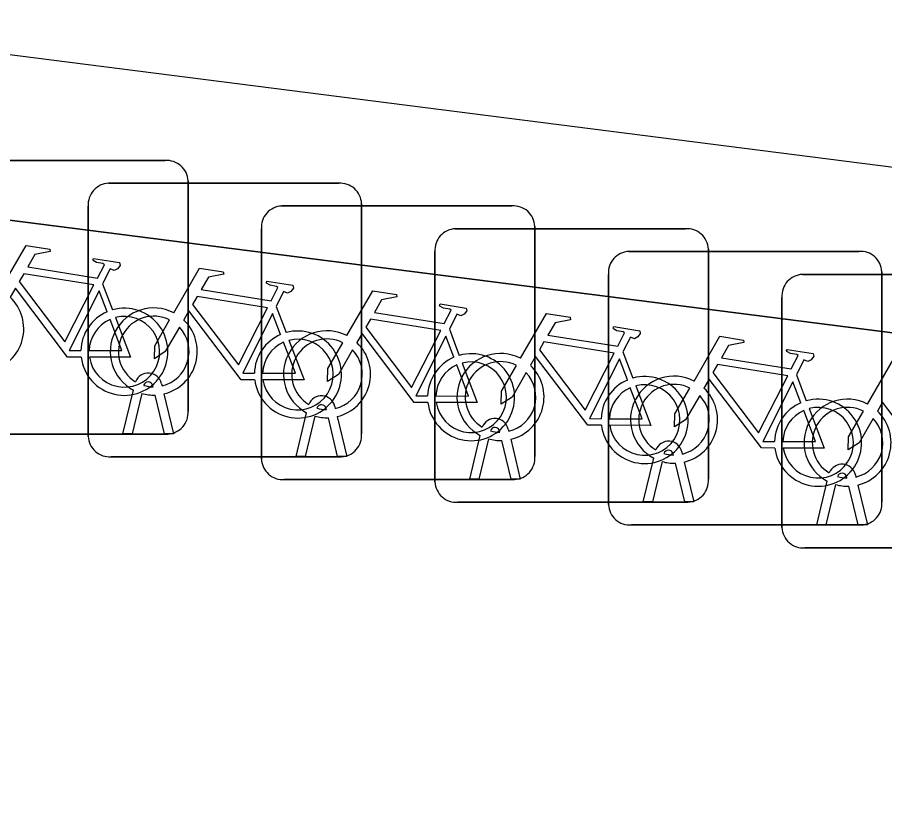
# Model space of a CAD drawing. Extents: x 160663 to 161506, y 382245 to 383291.
# Drawn here: x 160888.734 to 160891.903, y 383228.95 to 383231.87 of the extents above; entities that cross this region are included whole.
import ezdxf

# ---------------------------------------------------------------- set-up
doc = ezdxf.new("R2010")
doc.units = 0
for name, color, linetype in [('IMGEO_Fietsenrek', 7, 'Continuous'), ('IMGEO_Groenvoorziening', 7, 'Continuous'), ('IMGEO_Haag', 7, 'Continuous'), ('IMGEO_Hek', 7, 'Continuous'), ('IMGEO_Voetgangersgebied_open', 7, 'Continuous')]:
    doc.layers.add(name, color=color, linetype=linetype)

msp = doc.modelspace()

# ---------------------------------------------------------------- linework, layer by layer
at = {"layer": 'IMGEO_Fietsenrek'}
for p, q in [((160888.4329, 383231.3465), (160889.2738, 383231.3465)), ((160889.2738, 383231.3465), (160888.4329, 383231.3465)), ((160889.0669, 383231.2635), (160889.9078, 383231.2635)), ((160889.9078, 383231.2635), (160889.0669, 383231.2635)), ((160889.3575, 383231.2721), (160889.3575, 383230.4312)), ((160889.3575, 383230.4312), (160889.3575, 383231.2721)), ((160888.9925, 383230.3389), (160888.9925, 383231.1798)), ((160888.9925, 383231.1798), (160888.9925, 383230.3389)), ((160889.6999, 383231.1805), (160890.5408, 383231.1805)), ((160890.5408, 383231.1805), (160889.6999, 383231.1805)), ((160889.9915, 383231.1891), (160889.9915, 383230.3482)), ((160889.9915, 383230.3482), (160889.9915, 383231.1891)), ((160890.6245, 383231.1061), (160890.6245, 383230.2652)), ((160890.6245, 383230.2652), (160890.6245, 383231.1061)), ((160889.6255, 383230.2559), (160889.6255, 383231.0968)), ((160889.6255, 383231.0968), (160889.6255, 383230.2559)), ((160890.3339, 383231.0975), (160891.1748, 383231.0975)), ((160891.1748, 383231.0975), (160890.3339, 383231.0975)), ((160890.2595, 383230.1729), (160890.2595, 383231.0138)), ((160890.2595, 383231.0138), (160890.2595, 383230.1729)), ((160890.9679, 383231.0145), (160891.8088, 383231.0145)), ((160891.8088, 383231.0145), (160890.9679, 383231.0145)), ((160891.2585, 383231.0231), (160891.2585, 383230.1822)), ((160891.2585, 383230.1822), (160891.2585, 383231.0231)), ((160890.8935, 383230.0899), (160890.8935, 383230.9308)), ((160890.8935, 383230.9308), (160890.8935, 383230.0899)), ((160891.6019, 383230.9305), (160892.4428, 383230.9305)), ((160892.4428, 383230.9305), (160891.6019, 383230.9305)), ((160891.8925, 383230.9401), (160891.8925, 383230.0992)), ((160891.8925, 383230.0992), (160891.8925, 383230.9401)), ((160889.0452, 383230.8962), (160889.0815, 383230.801)), ((160891.5275, 383230.0059), (160891.5275, 383230.8468)), ((160891.5275, 383230.8468), (160891.5275, 383230.0059)), ((160889.6792, 383230.8132), (160889.7155, 383230.718)), ((160890.3122, 383230.7302), (160890.3485, 383230.635)), ((160890.9462, 383230.6472), (160890.9825, 383230.552)), ((160891.5802, 383230.5642), (160891.6165, 383230.469)), ((160889.2606, 383230.5314), (160889.2624, 383230.5235)), ((160889.1195, 383230.3483), (160889.1578, 383230.5083)), ((160889.2299, 383230.5199), (160889.2289, 383230.5242)), ((160889.1882, 383230.4961), (160889.1529, 383230.3483)), ((160889.271, 383230.3483), (160889.2371, 383230.49)), ((160889.2694, 383230.4943), (160889.3044, 383230.3483)), ((160889.8629, 383230.4369), (160889.8619, 383230.4412)), ((160889.8936, 383230.4484), (160889.8954, 383230.4405)), ((160889.7525, 383230.2653), (160889.7908, 383230.4253)), ((160889.8212, 383230.4131), (160889.7859, 383230.2653)), ((160889.904, 383230.2653), (160889.8701, 383230.407)), ((160889.9024, 383230.4113), (160889.9374, 383230.2653)), ((160889.2831, 383230.3475), (160888.4422, 383230.3475)), ((160888.4422, 383230.3475), (160889.2831, 383230.3475)), ((160889.1529, 383230.3483), (160889.1195, 383230.3483)), ((160889.3044, 383230.3483), (160889.271, 383230.3483)), ((160890.3865, 383230.1823), (160890.4248, 383230.3423)), ((160890.4969, 383230.3539), (160890.4959, 383230.3582)), ((160890.5276, 383230.3654), (160890.5294, 383230.3575)), ((160890.4552, 383230.3301), (160890.4199, 383230.1823)), ((160890.538, 383230.1823), (160890.5041, 383230.324)), ((160890.5364, 383230.3283), (160890.5714, 383230.1823)), ((160891.1616, 383230.2824), (160891.1634, 383230.2745)), ((160889.9171, 383230.2645), (160889.0762, 383230.2645)), ((160889.0762, 383230.2645), (160889.9171, 383230.2645)), ((160889.7859, 383230.2653), (160889.7525, 383230.2653)), ((160889.9374, 383230.2653), (160889.904, 383230.2653)), ((160891.0205, 383230.0993), (160891.0588, 383230.2593)), ((160891.0892, 383230.2471), (160891.0539, 383230.0993)), ((160891.1309, 383230.2709), (160891.1299, 383230.2752)), ((160891.1704, 383230.2453), (160891.2054, 383230.0993)), ((160891.172, 383230.0993), (160891.1381, 383230.241)), ((160890.5501, 383230.1815), (160889.7092, 383230.1815)), ((160889.7092, 383230.1815), (160890.5501, 383230.1815)), ((160890.4199, 383230.1823), (160890.3865, 383230.1823)), ((160890.5714, 383230.1823), (160890.538, 383230.1823)), ((160891.7649, 383230.1869), (160891.7639, 383230.1912)), ((160891.7956, 383230.1984), (160891.7974, 383230.1905)), ((160891.6545, 383230.0153), (160891.6928, 383230.1753)), ((160891.7232, 383230.1631), (160891.6879, 383230.0153)), ((160891.806, 383230.0153), (160891.7721, 383230.157)), ((160891.8044, 383230.1613), (160891.8394, 383230.0153)), ((160891.1841, 383230.0985), (160890.3432, 383230.0985)), ((160890.3432, 383230.0985), (160891.1841, 383230.0985)), ((160891.0539, 383230.0993), (160891.0205, 383230.0993)), ((160891.2054, 383230.0993), (160891.172, 383230.0993)), ((160891.8181, 383230.0155), (160890.9772, 383230.0155)), ((160890.9772, 383230.0155), (160891.8181, 383230.0155)), ((160891.6879, 383230.0153), (160891.6545, 383230.0153)), ((160891.8394, 383230.0153), (160891.806, 383230.0153)), ((160892.4521, 383229.9315), (160891.6112, 383229.9315)), ((160891.6112, 383229.9315), (160892.4521, 383229.9315))]:
    msp.add_line(p, q, dxfattribs=at)
for points in [[(160888.6711, 383230.8732), (160888.7658, 383231.0367), (160888.852, 383231.0229), (160888.8537, 383231.0142), (160888.7976, 383231.0033), (160888.7714, 383230.958), (160889.0266, 383230.9172)], [(160889.0266, 383230.9172), (160889.0516, 383230.966), (160889.0465, 383230.97), (160889.0233, 383230.9737), (160889.0106, 383230.9812), (160889.0096, 383230.9843), (160889.0118, 383230.9889), (160889.1066, 383230.9738), (160889.1089, 383230.9635), (160889.0995, 383230.9511), (160889.0871, 383230.9447), (160889.0726, 383230.9509), (160889.0452, 383230.8962)], [(160889.3051, 383230.7902), (160889.3998, 383230.9537), (160889.486, 383230.9399), (160889.4877, 383230.9312), (160889.4316, 383230.9203), (160889.4054, 383230.875), (160889.6606, 383230.8342)], [(160889.0137, 383230.892), (160888.7569, 383230.933), (160888.7402, 383230.9042), (160888.9072, 383230.6839), (160889.0137, 383230.892)], [(160888.9668, 383230.6285), (160888.9171, 383230.6286), (160888.7264, 383230.8803), (160888.7074, 383230.8475)], [(160889.6606, 383230.8342), (160889.6856, 383230.883), (160889.6805, 383230.887), (160889.6573, 383230.8907), (160889.6446, 383230.8982), (160889.6436, 383230.9013), (160889.6458, 383230.9059), (160889.7406, 383230.8908), (160889.7429, 383230.8805), (160889.7335, 383230.8681), (160889.7211, 383230.8617), (160889.7066, 383230.8679), (160889.6792, 383230.8132)], [(160889.0617, 383230.794), (160889.0324, 383230.8708), (160888.923, 383230.6527), (160888.9657, 383230.6526)], [(160889.6477, 383230.809), (160889.3909, 383230.85), (160889.3742, 383230.8212), (160889.5412, 383230.6009), (160889.6477, 383230.809)], [(160889.9381, 383230.7072), (160890.0328, 383230.8707), (160890.119, 383230.8569), (160890.1207, 383230.8482), (160890.0646, 383230.8373), (160890.0384, 383230.792), (160890.2936, 383230.7512)], [(160890.2936, 383230.7512), (160890.3186, 383230.8), (160890.3135, 383230.804), (160890.2903, 383230.8077), (160890.2776, 383230.8152), (160890.2766, 383230.8183), (160890.2788, 383230.8229), (160890.3736, 383230.8078), (160890.3759, 383230.7975), (160890.3665, 383230.7851), (160890.3541, 383230.7787), (160890.3396, 383230.7849), (160890.3122, 383230.7302)], [(160889.6008, 383230.5455), (160889.5511, 383230.5456), (160889.3604, 383230.7973), (160889.3414, 383230.7645)], [(160889.6957, 383230.711), (160889.6664, 383230.7878), (160889.557, 383230.5697), (160889.5997, 383230.5696)], [(160890.5721, 383230.6242), (160890.6668, 383230.7877), (160890.753, 383230.7739), (160890.7547, 383230.7652), (160890.6986, 383230.7543), (160890.6724, 383230.709), (160890.9276, 383230.6682)], [(160888.9957, 383230.6525), (160889.1156, 383230.6523), (160889.0724, 383230.7659)], [(160889.0922, 383230.7728), (160889.1472, 383230.6282), (160888.9971, 383230.6285)], [(160889.3258, 383230.7377), (160889.2742, 383230.6485), (160889.2343, 383230.6225), (160889.2355, 383230.67), (160889.29, 383230.7642)], [(160890.2807, 383230.726), (160890.0239, 383230.767), (160890.0072, 383230.7382), (160890.1742, 383230.5179), (160890.2807, 383230.726)], [(160890.9276, 383230.6682), (160890.9526, 383230.717), (160890.9475, 383230.721), (160890.9243, 383230.7247), (160890.9116, 383230.7322), (160890.9106, 383230.7353), (160890.9128, 383230.7399), (160891.0076, 383230.7248), (160891.0099, 383230.7145), (160891.0005, 383230.7021), (160890.9881, 383230.6957), (160890.9736, 383230.7019), (160890.9462, 383230.6472)], [(160889.7262, 383230.6898), (160889.7812, 383230.5452), (160889.6311, 383230.5455)], [(160890.2338, 383230.4625), (160890.1841, 383230.4626), (160889.9934, 383230.7143), (160889.9744, 383230.6815)], [(160890.3287, 383230.628), (160890.2994, 383230.7048), (160890.19, 383230.4867), (160890.2327, 383230.4866)], [(160891.2061, 383230.5412), (160891.3008, 383230.7047), (160891.387, 383230.6909), (160891.3887, 383230.6822), (160891.3326, 383230.6713), (160891.3064, 383230.626), (160891.5616, 383230.5852)], [(160889.6297, 383230.5695), (160889.7496, 383230.5693), (160889.7064, 383230.6829)], [(160889.9588, 383230.6547), (160889.9072, 383230.5655), (160889.8673, 383230.5395), (160889.8685, 383230.587), (160889.923, 383230.6812)], [(160890.9147, 383230.643), (160890.6579, 383230.684), (160890.6412, 383230.6552), (160890.8082, 383230.4349), (160890.9147, 383230.643)], [(160891.5616, 383230.5852), (160891.5866, 383230.634), (160891.5815, 383230.638), (160891.5583, 383230.6417), (160891.5456, 383230.6492), (160891.5446, 383230.6523), (160891.5468, 383230.6569), (160891.6416, 383230.6418), (160891.6439, 383230.6315), (160891.6345, 383230.6191), (160891.6221, 383230.6127), (160891.6076, 383230.6189), (160891.5802, 383230.5642)], [(160890.8678, 383230.3795), (160890.8181, 383230.3796), (160890.6274, 383230.6313), (160890.6084, 383230.5985)], [(160890.2627, 383230.4865), (160890.3826, 383230.4863), (160890.3394, 383230.5999)], [(160890.3592, 383230.6068), (160890.4142, 383230.4622), (160890.2641, 383230.4625)], [(160890.5928, 383230.5717), (160890.5412, 383230.4825), (160890.5013, 383230.4565), (160890.5025, 383230.504), (160890.557, 383230.5982)], [(160890.9627, 383230.545), (160890.9334, 383230.6218), (160890.824, 383230.4037), (160890.8667, 383230.4036)], [(160891.5487, 383230.56), (160891.2919, 383230.601), (160891.2752, 383230.5722), (160891.4422, 383230.3519), (160891.5487, 383230.56)], [(160891.8401, 383230.4572), (160891.9348, 383230.6207), (160892.021, 383230.6069), (160892.0227, 383230.5982), (160891.9666, 383230.5873), (160891.9404, 383230.542), (160892.1956, 383230.5012)], [(160891.5018, 383230.2965), (160891.4521, 383230.2966), (160891.2614, 383230.5483), (160891.2424, 383230.5155)], [(160891.5967, 383230.462), (160891.5674, 383230.5388), (160891.458, 383230.3207), (160891.5007, 383230.3206)], [(160890.8967, 383230.4035), (160891.0166, 383230.4033), (160890.9734, 383230.5169)], [(160890.9932, 383230.5238), (160891.0482, 383230.3792), (160890.8981, 383230.3795)], [(160891.2268, 383230.4887), (160891.1752, 383230.3995), (160891.1353, 383230.3735), (160891.1365, 383230.421), (160891.191, 383230.5152)], [(160891.6272, 383230.4408), (160891.6822, 383230.2962), (160891.5321, 383230.2965)], [(160892.1358, 383230.2125), (160892.0861, 383230.2126), (160891.8954, 383230.4643), (160891.8764, 383230.4315)], [(160891.5307, 383230.3205), (160891.6506, 383230.3203), (160891.6074, 383230.4339)], [(160891.8608, 383230.4047), (160891.8092, 383230.3155), (160891.7693, 383230.2895), (160891.7705, 383230.337), (160891.825, 383230.4312)]]:
    msp.add_lwpolyline(points, dxfattribs=at)
for centre, radius, start, end in [((160889.2796, 383231.2688), 0.0779, 2.4484, 94.2845), ((160889.2796, 383231.2688), 0.0779, 2.4484, 94.2845), ((160889.0702, 383231.1856), 0.0779, 92.4484, 184.2845), ((160889.0702, 383231.1856), 0.0779, 92.4484, 184.2845), ((160889.9136, 383231.1858), 0.0779, 2.4484, 94.2845), ((160889.9136, 383231.1858), 0.0779, 2.4484, 94.2845), ((160889.7032, 383231.1026), 0.0779, 92.4484, 184.2845), ((160889.7032, 383231.1026), 0.0779, 92.4484, 184.2845), ((160890.5466, 383231.1028), 0.0779, 2.4484, 94.2845), ((160890.5466, 383231.1028), 0.0779, 2.4484, 94.2845), ((160890.3372, 383231.0196), 0.0779, 92.4484, 184.2845), ((160890.3372, 383231.0196), 0.0779, 92.4484, 184.2845), ((160891.1806, 383231.0198), 0.0779, 2.4484, 94.2845), ((160891.1806, 383231.0198), 0.0779, 2.4484, 94.2845), ((160890.9712, 383230.9366), 0.0779, 92.4484, 184.2845), ((160890.9712, 383230.9366), 0.0779, 92.4484, 184.2845), ((160891.8146, 383230.9368), 0.0779, 2.4484, 94.2845), ((160891.8146, 383230.9368), 0.0779, 2.4484, 94.2845), ((160891.6052, 383230.8526), 0.0779, 92.4484, 184.2845), ((160891.6052, 383230.8526), 0.0779, 92.4484, 184.2845), ((160888.5981, 383230.7319), 0.159, 283.5766, 46.6042), ((160889.1247, 383230.6479), 0.159, 113.3408, 178.3217), ((160889.1247, 383230.6479), 0.159, 187.0065, 105.7708), ((160889.2321, 383230.6489), 0.159, 62.6766, 242.1369), ((160889.1247, 383230.6479), 0.129, 113.923, 177.9556), ((160889.1247, 383230.6479), 0.129, 188.6715, 104.5883), ((160889.2321, 383230.6489), 0.129, 63.3192, 238.903), ((160889.2321, 383230.6489), 0.159, 283.5766, 46.6042), ((160889.2321, 383230.6489), 0.129, 283.6043, 43.4302), ((160889.7587, 383230.5649), 0.159, 187.0065, 105.7708), ((160889.8651, 383230.5659), 0.159, 62.6766, 242.1369), ((160889.7587, 383230.5649), 0.159, 113.3408, 178.3217), ((160889.7587, 383230.5649), 0.129, 188.6715, 104.5883), ((160889.8651, 383230.5659), 0.129, 63.3192, 238.903), ((160889.7587, 383230.5649), 0.129, 113.923, 177.9556), ((160889.8651, 383230.5659), 0.159, 283.5766, 46.6042), ((160889.8651, 383230.5659), 0.129, 283.6043, 43.4302), ((160890.3917, 383230.4819), 0.159, 113.3408, 178.3217), ((160890.3917, 383230.4819), 0.159, 187.0065, 105.7708), ((160890.4991, 383230.4829), 0.159, 62.6766, 242.1369), ((160890.3917, 383230.4819), 0.129, 113.923, 177.9556), ((160890.3917, 383230.4819), 0.129, 188.6715, 104.5883), ((160890.4991, 383230.4829), 0.129, 63.3192, 238.903), ((160890.4991, 383230.4829), 0.159, 283.5766, 46.6042), ((160889.2119, 383230.5203), 0.0499, 12.8025, 158.6934), ((160890.4991, 383230.4829), 0.129, 283.6043, 43.4302), ((160889.2119, 383230.5203), 0.0174, 12.8025, 163.4502), ((160891.0257, 383230.3989), 0.159, 113.3408, 178.3217), ((160891.0257, 383230.3989), 0.159, 187.0065, 105.7708), ((160891.1331, 383230.3999), 0.159, 62.6766, 242.1369), ((160889.2321, 383230.6489), 0.129, 253.415, 269.0204), ((160891.0257, 383230.3989), 0.129, 113.923, 177.9556), ((160891.0257, 383230.3989), 0.129, 188.6715, 104.5883), ((160891.1331, 383230.3999), 0.129, 63.3192, 238.903), ((160891.1331, 383230.3999), 0.159, 283.5766, 46.6042), ((160889.2321, 383230.6489), 0.159, 253.9967, 271.7867), ((160889.8449, 383230.4373), 0.0499, 12.8025, 158.6934), ((160891.1331, 383230.3999), 0.129, 283.6043, 43.4302), ((160891.6597, 383230.3159), 0.159, 187.0065, 105.7708), ((160891.7671, 383230.3159), 0.159, 62.6766, 242.1369), ((160889.8449, 383230.4373), 0.0174, 12.8025, 163.4502), ((160889.8651, 383230.5659), 0.129, 253.415, 269.0204), ((160891.6597, 383230.3159), 0.159, 113.3408, 178.3217), ((160891.6597, 383230.3159), 0.129, 188.6715, 104.5883), ((160891.7671, 383230.3159), 0.129, 63.3192, 238.903), ((160889.2798, 383230.4254), 0.0779, 272.4484, 4.2845), ((160889.2798, 383230.4254), 0.0779, 272.4484, 4.2845), ((160889.8651, 383230.5659), 0.159, 253.9967, 271.7867), ((160890.4789, 383230.3543), 0.0499, 12.8025, 158.6934), ((160891.6597, 383230.3159), 0.129, 113.923, 177.9556), ((160891.7671, 383230.3159), 0.129, 283.6043, 43.4302), ((160891.7671, 383230.3159), 0.159, 283.5766, 46.6042), ((160890.4789, 383230.3543), 0.0174, 12.8025, 163.4502), ((160889.9138, 383230.3424), 0.0779, 272.4484, 4.2845), ((160889.9138, 383230.3424), 0.0779, 272.4484, 4.2845), ((160890.4991, 383230.4829), 0.129, 253.415, 269.0204), ((160889.0704, 383230.3422), 0.0779, 182.4484, 274.2845), ((160889.0704, 383230.3422), 0.0779, 182.4484, 274.2845), ((160890.4991, 383230.4829), 0.159, 253.9967, 271.7867), ((160891.1129, 383230.2713), 0.0499, 12.8025, 158.6934), ((160891.1129, 383230.2713), 0.0174, 12.8025, 163.4502), ((160891.1331, 383230.3999), 0.129, 253.415, 269.0204), ((160889.7034, 383230.2592), 0.0779, 182.4484, 274.2845), ((160889.7034, 383230.2592), 0.0779, 182.4484, 274.2845), ((160890.5468, 383230.2594), 0.0779, 272.4484, 4.2845), ((160890.5468, 383230.2594), 0.0779, 272.4484, 4.2845), ((160891.1331, 383230.3999), 0.159, 253.9967, 271.7867), ((160891.7469, 383230.1873), 0.0499, 12.8025, 158.6934), ((160891.1808, 383230.1764), 0.0779, 272.4484, 4.2845), ((160891.1808, 383230.1764), 0.0779, 272.4484, 4.2845), ((160891.7469, 383230.1873), 0.0174, 12.8025, 163.4502), ((160891.7671, 383230.3159), 0.129, 253.415, 269.0204), ((160890.3374, 383230.1762), 0.0779, 182.4484, 274.2845), ((160890.3374, 383230.1762), 0.0779, 182.4484, 274.2845), ((160891.7671, 383230.3159), 0.159, 253.9967, 271.7867), ((160890.9714, 383230.0932), 0.0779, 182.4484, 274.2845), ((160890.9714, 383230.0932), 0.0779, 182.4484, 274.2845), ((160891.8148, 383230.0934), 0.0779, 272.4484, 4.2845), ((160891.8148, 383230.0934), 0.0779, 272.4484, 4.2845), ((160891.6054, 383230.0092), 0.0779, 182.4484, 274.2845), ((160891.6054, 383230.0092), 0.0779, 182.4484, 274.2845)]:
    msp.add_arc(centre, radius, start, end, dxfattribs=at)
at = {"layer": 'IMGEO_Groenvoorziening'}
msp.add_lwpolyline([(160870.16, 383233.492), (160871.009, 383233.384), (160885.381, 383231.552), (160894.729, 383230.36)], dxfattribs=at)
at = {"layer": 'IMGEO_Haag'}
msp.add_lwpolyline([(160870.16, 383233.492), (160871.009, 383233.384), (160885.381, 383231.552), (160894.729, 383230.36)], dxfattribs=at)
at = {"layer": 'IMGEO_Hek'}
msp.add_lwpolyline([(160870.379, 383234.07), (160894.286, 383231.023)], dxfattribs=at)
at = {"layer": 'IMGEO_Voetgangersgebied_open'}
msp.add_lwpolyline([(160894.729, 383230.36), (160885.381, 383231.552), (160885.343, 383231.216), (160885.083, 383228.95), (160870.69, 383230.787), (160871.009, 383233.384), (160870.16, 383233.492)], dxfattribs=at)

doc.saveas('drawing.dxf')
